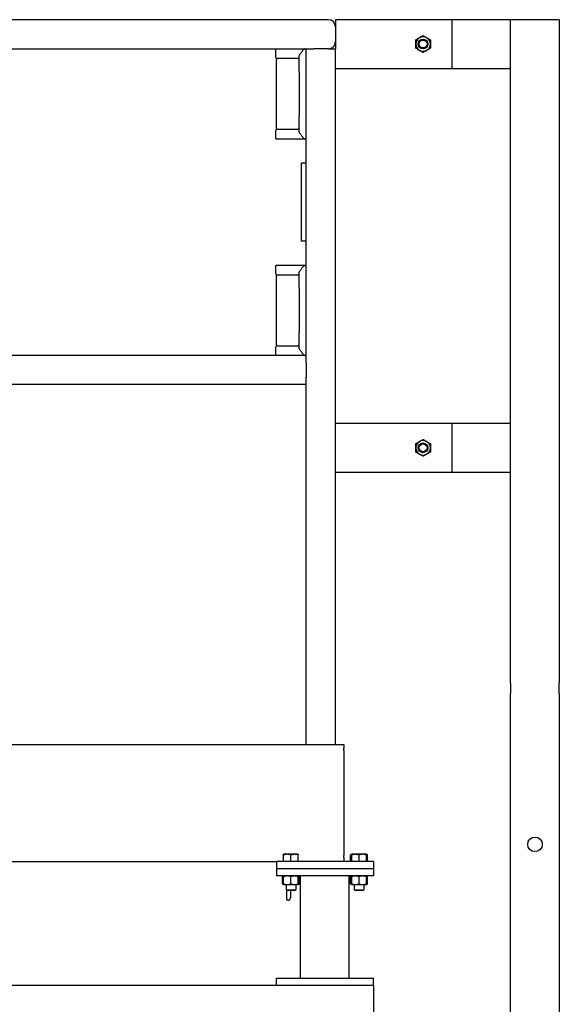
# Model space of a CAD drawing. Header units: inches. Extents: x 24 to 1128, y -74 to 748.
# Tile 404 of 557: x 692 to 720, y 308 to 358. Entities that reach past the tile are written whole.
import ezdxf

# ---------------------------------------------------------------- set-up
doc = ezdxf.new("R2010")
doc.units = ezdxf.units.IN
doc.header["$LTSCALE"] = 32
doc.header["$MEASUREMENT"] = 0
doc.layers.add('Visible (ANSI)', color=7, linetype='Continuous', lineweight=30)

msp = doc.modelspace()

# ---------------------------------------------------------------- linework, layer by layer
at = {"layer": 'Visible (ANSI)'}
for p, q in [((708.20405, 358.43016), (628.95405, 358.43016)), ((708.57905, 358.43016), (708.57905, 358.05516)), ((714.57905, 358.43016), (708.57905, 358.43016)), ((717.57905, 358.43016), (714.57905, 358.43016)), ((714.57905, 355.93016), (714.57905, 358.43016)), ((720.07905, 358.43016), (717.57905, 358.43016)), ((717.57905, 324.33549), (717.57905, 358.43016)), ((717.57905, 355.93016), (717.57905, 358.43016)), ((720.07905, 358.43016), (720.07905, 324.33549)), ((708.57905, 358.05516), (708.57905, 357.30516)), ((708.57905, 358.05516), (708.57905, 357.30516)), ((708.57905, 357.30516), (708.57905, 356.93016)), ((630.07905, 356.93016), (707.07905, 356.93016)), ((705.51237, 356.49266), (705.51237, 356.93016)), ((707.07905, 341.18016), (707.07905, 356.93016)), ((707.07905, 356.93016), (707.45405, 356.93016)), ((708.20405, 356.93016), (707.45405, 356.93016)), ((708.20405, 356.93016), (708.57905, 356.93016)), ((708.57905, 321.18016), (708.57905, 356.93016)), ((705.54362, 352.84683), (705.54362, 356.3885)), ((706.41554, 356.43016), (705.57487, 356.43016)), ((706.66239, 356.43016), (706.41554, 356.43016)), ((706.70405, 355.75261), (706.70405, 356.57669)), ((706.70405, 355.75261), (706.70405, 353.48272)), ((708.57905, 355.93016), (714.57905, 355.93016)), ((714.57905, 355.93016), (717.57905, 355.93016)), ((706.70405, 352.65864), (706.70405, 353.48272)), ((705.51237, 352.30516), (705.51237, 352.74266)), ((705.57487, 352.80516), (706.41554, 352.80516)), ((706.41554, 352.80516), (706.66239, 352.80516)), ((705.51237, 352.30516), (706.96759, 352.30516)), ((706.98399, 352.30516), (706.96759, 352.30516)), ((706.98399, 352.30516), (707.03548, 352.30516)), ((707.07905, 352.30516), (707.03548, 352.30516)), ((707.07905, 351.05516), (706.82905, 351.05516)), ((706.82905, 347.05516), (706.82905, 351.05516)), ((707.07905, 347.05516), (706.82905, 347.05516)), ((705.51237, 345.36766), (705.51237, 345.80516)), ((706.96759, 345.80516), (705.51237, 345.80516)), ((706.96759, 345.80516), (706.98399, 345.80516)), ((707.03548, 345.80516), (706.98399, 345.80516)), ((707.03548, 345.80516), (707.07905, 345.80516)), ((705.54362, 341.72183), (705.54362, 345.2635)), ((706.41554, 345.30516), (705.57487, 345.30516)), ((706.66239, 345.30516), (706.41554, 345.30516)), ((706.70405, 344.62761), (706.70405, 345.45169)), ((706.70405, 344.62761), (706.70405, 342.35772)), ((706.70405, 341.53364), (706.70405, 342.35772)), ((705.51237, 341.18016), (705.51237, 341.61766)), ((705.57487, 341.68016), (706.41554, 341.68016)), ((706.41554, 341.68016), (706.66239, 341.68016)), ((707.07905, 341.18016), (630.07905, 341.18016)), ((707.07905, 340.80516), (707.07905, 341.18016)), ((707.07905, 340.80516), (707.07905, 340.05516)), ((707.07905, 339.68016), (707.07905, 340.05516)), ((707.07905, 339.68016), (630.07905, 339.68016)), ((707.07905, 321.18016), (707.07905, 339.68016)), ((714.57905, 337.68016), (708.57905, 337.68016)), ((717.57905, 337.68016), (714.57905, 337.68016)), ((714.57905, 335.18016), (714.57905, 337.68016)), ((717.57905, 335.18016), (717.57905, 337.68016)), ((708.57905, 335.18016), (714.57905, 335.18016)), ((714.57905, 335.18016), (717.57905, 335.18016)), ((717.57905, 324.33549), (717.57905, 323.80516)), ((720.07905, 323.80516), (720.07905, 324.33549)), ((717.57905, 321.13467), (717.57905, 323.80516)), ((720.07905, 323.80516), (720.07905, 321.13467)), ((628.15905, 321.18016), (708.99905, 321.18016)), ((708.99905, 321.18016), (708.99905, 320.97312)), ((708.99905, 320.87725), (708.99905, 320.97312)), ((708.99905, 320.87725), (708.99905, 320.80694)), ((708.99905, 320.80694), (708.99905, 320.50422)), ((717.57905, 320.8695), (717.57905, 321.13467)), ((717.57905, 284.68016), (717.57905, 320.8695)), ((720.07905, 321.13467), (720.07905, 320.8695)), ((720.07905, 320.8695), (720.07905, 284.68016)), ((708.99905, 320.50422), (708.99905, 315.85611)), ((708.99905, 315.85611), (708.99905, 315.55339)), ((706.10155, 315.54417), (705.91405, 315.54417)), ((705.91405, 315.18017), (705.91405, 315.51067)), ((706.47655, 315.54417), (706.10155, 315.54417)), ((706.28905, 315.18017), (706.28905, 315.51067)), ((706.66405, 315.54417), (706.47655, 315.54417)), ((706.66405, 315.18017), (706.66405, 315.51067)), ((708.99905, 315.55339), (708.99905, 315.48308)), ((708.99905, 315.38721), (708.99905, 315.48308)), ((708.99905, 315.38721), (708.99905, 315.18016)), ((709.41405, 315.54417), (709.35604, 315.51067)), ((709.35604, 315.18017), (709.35604, 315.51067)), ((709.60155, 315.54417), (709.41405, 315.54417)), ((709.41405, 315.18017), (709.41405, 315.51067)), ((709.97655, 315.54417), (709.60155, 315.54417)), ((709.78905, 315.18017), (709.78905, 315.51067)), ((710.16405, 315.54417), (709.97655, 315.54417)), ((710.16405, 315.54417), (710.22207, 315.51067)), ((710.16405, 315.18017), (710.16405, 315.51067)), ((710.22207, 315.18017), (710.22207, 315.51067)), ((631.61905, 315.18016), (705.53905, 315.18016)), ((710.53905, 315.18016), (705.53905, 315.18016)), ((705.53905, 315.18016), (705.53905, 314.80516)), ((705.53905, 314.80516), (705.53905, 314.43016)), ((710.53905, 314.80516), (705.53905, 314.80516)), ((710.53905, 314.80516), (705.53905, 314.80516)), ((706.10155, 315.18017), (705.91405, 315.18017)), ((705.91405, 315.18017), (705.91405, 315.18016)), ((706.28905, 315.18017), (706.10155, 315.18017)), ((706.47655, 315.18017), (706.28905, 315.18017)), ((706.66405, 315.18017), (706.47655, 315.18017)), ((706.66405, 315.18017), (706.66405, 315.18016)), ((709.41405, 315.18017), (709.35604, 315.18017)), ((709.60155, 315.18017), (709.41405, 315.18017)), ((709.41405, 315.18017), (709.41405, 315.18016)), ((709.78905, 315.18017), (709.60155, 315.18017)), ((709.97655, 315.18017), (709.78905, 315.18017)), ((710.16405, 315.18017), (709.97655, 315.18017)), ((710.16405, 315.18017), (710.16405, 315.18016)), ((710.22207, 315.18017), (710.16405, 315.18017)), ((710.53905, 315.18016), (710.53905, 314.80516)), ((710.53905, 314.80516), (710.53905, 314.43016)), ((710.53905, 314.43016), (705.53905, 314.43016)), ((705.91405, 314.43016), (705.85604, 314.39667)), ((705.85604, 314.02566), (705.85604, 314.39667)), ((705.91405, 314.02566), (705.91405, 314.39667)), ((706.28905, 314.02566), (706.28905, 314.39667)), ((706.66405, 314.43016), (706.72207, 314.39667)), ((706.66405, 314.02566), (706.66405, 314.39667)), ((706.72207, 314.02566), (706.72207, 314.39667)), ((706.78905, 309.18016), (706.78905, 314.43016)), ((709.28905, 309.18016), (709.28905, 314.43016)), ((709.41405, 314.43016), (709.35604, 314.39667)), ((709.35604, 314.02566), (709.35604, 314.39667)), ((709.41405, 314.02566), (709.41405, 314.39667)), ((709.78905, 314.02566), (709.78905, 314.39667)), ((710.16405, 314.43016), (710.22207, 314.39667)), ((710.16405, 314.02566), (710.16405, 314.39667)), ((710.22207, 314.02566), (710.22207, 314.39667)), ((705.91405, 313.99216), (705.85604, 314.02566)), ((705.91405, 313.99216), (706.10155, 313.99216)), ((706.03905, 313.99216), (706.03905, 313.72594)), ((706.08624, 313.68016), (706.03905, 313.72594)), ((706.03905, 313.72594), (706.53905, 313.72594)), ((706.07905, 313.18016), (706.07905, 313.68714)), ((706.10155, 313.99216), (706.47655, 313.99216)), ((706.47655, 313.99216), (706.66405, 313.99216)), ((706.49186, 313.68016), (706.53905, 313.72594)), ((706.53905, 313.99216), (706.53905, 313.72594)), ((706.66405, 313.99216), (706.72207, 314.02566)), ((709.41405, 313.99216), (709.35604, 314.02566)), ((709.41405, 313.99216), (709.60155, 313.99216)), ((709.53905, 313.99216), (709.53905, 313.72594)), ((709.58624, 313.68016), (709.53905, 313.72594)), ((709.53905, 313.72594), (710.03905, 313.72594)), ((709.60155, 313.99216), (709.97655, 313.99216)), ((709.97655, 313.99216), (710.16405, 313.99216)), ((709.99186, 313.68016), (710.03905, 313.72594)), ((710.03905, 313.99216), (710.03905, 313.72594)), ((710.16405, 313.99216), (710.22207, 314.02566)), ((706.14705, 313.18016), (706.07905, 313.18016)), ((706.49186, 313.68016), (706.08624, 313.68016)), ((706.26705, 313.68016), (706.26705, 313.30016)), ((709.99186, 313.68016), (709.58624, 313.68016)), ((705.53905, 308.80516), (705.53905, 309.18016)), ((705.53905, 309.18016), (710.53905, 309.18016)), ((710.53905, 308.80516), (710.53905, 309.18016)), ((710.53905, 308.80516), (485.53905, 308.80516)), ((710.53905, 308.80516), (710.53905, 154.93966))]:
    msp.add_line(p, q, dxfattribs=at)
for centre, radius in [((713.07905, 357.18016), 0.25014), ((713.07905, 357.18016), 0.25), ((713.07905, 357.18016), 0.20281), ((713.07905, 336.43016), 0.25014), ((713.07905, 336.43016), 0.25), ((713.07905, 336.43016), 0.20281), ((718.82905, 316.05516), 0.375), ((718.82905, 316.05516), 0.375)]:
    msp.add_circle(centre, radius, dxfattribs=at)
for centre, radius, start, end in [((708.20405, 358.05516), 0.375, 0, 90), ((708.20405, 358.05516), 0.375, 0, 90), ((708.20405, 357.30516), 0.375, 270, 0), ((708.20405, 357.30516), 0.375, 270, 0), ((713.07905, 357.18016), 0.375, 120, 180), ((713.07905, 357.18016), 0.375, 60, 120), ((713.07905, 357.18016), 0.375, 0, 60), ((706.98399, 356.8885), 0.04167, 90, 142.9307), ((713.07905, 357.18016), 0.375, 180, 240), ((713.07905, 357.18016), 0.375, 240, 300), ((713.07905, 357.18016), 0.375, 300, 0), ((705.57487, 356.49266), 0.0625, 180, 270), ((705.58529, 356.3885), 0.04167, 90, 180), ((706.66239, 356.47183), 0.04167, 270, 0), ((706.74572, 356.57669), 0.04167, 142.241974, 180), ((705.57487, 352.74266), 0.0625, 90, 180), ((705.58529, 352.84683), 0.04167, 180, 270), ((706.66239, 352.7635), 0.04167, 0, 90), ((706.74572, 352.65864), 0.04167, 180, 217.758026), ((706.98399, 352.34683), 0.04167, 217.0693, 270), ((706.98399, 345.7635), 0.04167, 90, 142.9307), ((705.57487, 345.36766), 0.0625, 180, 270), ((705.58529, 345.2635), 0.04167, 90, 180), ((706.66239, 345.34683), 0.04167, 270, 0), ((706.74572, 345.45169), 0.04167, 142.241974, 180), ((705.57487, 341.61766), 0.0625, 90, 180), ((705.58529, 341.72183), 0.04167, 180, 270), ((706.66239, 341.6385), 0.04167, 0, 90), ((706.74572, 341.53364), 0.04167, 180, 217.758026), ((706.98399, 341.22183), 0.04167, 217.0693, 270), ((713.07905, 336.43016), 0.375, 120, 180), ((713.07905, 336.43016), 0.375, 60, 120), ((713.07905, 336.43016), 0.375, 0, 60), ((713.07905, 336.43016), 0.375, 180, 240), ((713.07905, 336.43016), 0.375, 240, 300), ((713.07905, 336.43016), 0.375, 300, 0), ((706.14705, 313.30016), 0.12, 270, 0)]:
    msp.add_arc(centre, radius, start, end, dxfattribs=at)
for points, weights in [([(712.70405, 357.39667), (712.80453, 357.45468), (712.89155, 357.50492)], [1, 1.0379548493, 1]), ([(712.70405, 357.18016), (712.70405, 357.28064), (712.70405, 357.39667)], [1, 1.0379548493, 1]), ([(712.89155, 357.50492), (712.97857, 357.55516), (713.07905, 357.61318)], [1, 1.0379548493, 1]), ([(713.07905, 357.61318), (713.17953, 357.55516), (713.26655, 357.50492)], [1, 1.0379548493, 1]), ([(713.26655, 357.50492), (713.35357, 357.45468), (713.45405, 357.39667)], [1, 1.0379548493, 1]), ([(713.45405, 357.39667), (713.45405, 357.28064), (713.45405, 357.18016)], [1, 1.0379548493, 1]), ([(712.70405, 356.96366), (712.70405, 357.07968), (712.70405, 357.18016)], [1, 1.0379548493, 1]), ([(712.89155, 356.8554), (712.80453, 356.90564), (712.70405, 356.96366)], [1, 1.0379548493, 1]), ([(713.07905, 356.74715), (712.97857, 356.80516), (712.89155, 356.8554)], [1, 1.0379548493, 1]), ([(713.26655, 356.8554), (713.17953, 356.80516), (713.07905, 356.74715)], [1, 1.0379548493, 1]), ([(713.45405, 356.96366), (713.35357, 356.90564), (713.26655, 356.8554)], [1, 1.0379548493, 1]), ([(713.45405, 357.18016), (713.45405, 357.07968), (713.45405, 356.96366)], [1, 1.0379548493, 1]), ([(712.70405, 336.64667), (712.80453, 336.70468), (712.89155, 336.75492)], [1, 1.0379548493, 1]), ([(712.70405, 336.43016), (712.70405, 336.53064), (712.70405, 336.64667)], [1, 1.0379548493, 1]), ([(712.89155, 336.75492), (712.97857, 336.80516), (713.07905, 336.86318)], [1, 1.0379548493, 1]), ([(713.07905, 336.86318), (713.17953, 336.80516), (713.26655, 336.75492)], [1, 1.0379548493, 1]), ([(713.26655, 336.75492), (713.35357, 336.70468), (713.45405, 336.64667)], [1, 1.0379548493, 1]), ([(713.45405, 336.64667), (713.45405, 336.53064), (713.45405, 336.43016)], [1, 1.0379548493, 1]), ([(712.70405, 336.21366), (712.70405, 336.32968), (712.70405, 336.43016)], [1, 1.0379548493, 1]), ([(712.89155, 336.1054), (712.80453, 336.15564), (712.70405, 336.21366)], [1, 1.0379548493, 1]), ([(713.07905, 335.99715), (712.97857, 336.05516), (712.89155, 336.1054)], [1, 1.0379548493, 1]), ([(713.26655, 336.1054), (713.17953, 336.05516), (713.07905, 335.99715)], [1, 1.0379548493, 1]), ([(713.45405, 336.21366), (713.35357, 336.15564), (713.26655, 336.1054)], [1, 1.0379548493, 1]), ([(713.45405, 336.43016), (713.45405, 336.32968), (713.45405, 336.21366)], [1, 1.0379548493, 1]), ([(705.91405, 315.51067), (705.91405, 315.54417), (705.91405, 315.54417)], [1, 1.0379548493, 1]), ([(706.10155, 315.54417), (706.01453, 315.54417), (705.91405, 315.51067)], [1, 1.0379548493, 1]), ([(706.28905, 315.51067), (706.18857, 315.54417), (706.10155, 315.54417)], [1, 1.0379548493, 1]), ([(706.47655, 315.54417), (706.38953, 315.54417), (706.28905, 315.51067)], [1, 1.0379548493, 1]), ([(706.66405, 315.51067), (706.56357, 315.54417), (706.47655, 315.54417)], [1, 1.0379548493, 1]), ([(706.66405, 315.54417), (706.66405, 315.54417), (706.66405, 315.51067)], [1, 1.0379548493, 1]), ([(709.41405, 315.53653), (709.38663, 315.52833), (709.35604, 315.51067)], [1.01895290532, 1.01965956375, 1]), ([(709.41405, 315.51067), (709.41405, 315.54417), (709.41405, 315.54417)], [1, 1.0379548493, 1]), ([(709.60155, 315.54417), (709.51453, 315.54417), (709.41405, 315.51067)], [1, 1.0379548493, 1]), ([(709.78905, 315.51067), (709.68857, 315.54417), (709.60155, 315.54417)], [1, 1.0379548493, 1]), ([(709.97655, 315.54417), (709.88953, 315.54417), (709.78905, 315.51067)], [1, 1.0379548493, 1]), ([(710.16405, 315.51067), (710.06357, 315.54417), (709.97655, 315.54417)], [1, 1.0379548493, 1]), ([(710.16405, 315.54417), (710.16405, 315.54417), (710.16405, 315.51067)], [1, 1.0379548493, 1]), ([(710.22207, 315.51067), (710.19148, 315.52833), (710.16405, 315.53653)], [1, 1.01965956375, 1.01895290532]), ([(705.91405, 314.42253), (705.88663, 314.41433), (705.85604, 314.39667)], [1.01895290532, 1.01965956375, 1]), ([(705.91405, 314.39667), (705.91405, 314.43016), (705.91405, 314.43016)], [1, 1.0379548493, 1]), ([(706.10155, 314.43016), (706.01453, 314.43016), (705.91405, 314.39667)], [1, 1.0379548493, 1]), ([(706.28905, 314.39667), (706.18857, 314.43016), (706.10155, 314.43016)], [1, 1.0379548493, 1]), ([(706.47655, 314.43016), (706.38953, 314.43016), (706.28905, 314.39667)], [1, 1.0379548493, 1]), ([(706.66405, 314.39667), (706.56357, 314.43016), (706.47655, 314.43016)], [1, 1.0379548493, 1]), ([(706.66405, 314.43016), (706.66405, 314.43016), (706.66405, 314.39667)], [1, 1.0379548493, 1]), ([(706.72207, 314.39667), (706.69148, 314.41433), (706.66405, 314.42253)], [1, 1.01965956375, 1.01895290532]), ([(709.41405, 314.42253), (709.38663, 314.41433), (709.35604, 314.39667)], [1.01895290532, 1.01965956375, 1]), ([(709.41405, 314.39667), (709.41405, 314.43016), (709.41405, 314.43016)], [1, 1.0379548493, 1]), ([(709.60155, 314.43016), (709.51453, 314.43016), (709.41405, 314.39667)], [1, 1.0379548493, 1]), ([(709.78905, 314.39667), (709.68857, 314.43016), (709.60155, 314.43016)], [1, 1.0379548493, 1]), ([(709.97655, 314.43016), (709.88953, 314.43016), (709.78905, 314.39667)], [1, 1.0379548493, 1]), ([(710.16405, 314.39667), (710.06357, 314.43016), (709.97655, 314.43016)], [1, 1.0379548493, 1]), ([(710.16405, 314.43016), (710.16405, 314.43016), (710.16405, 314.39667)], [1, 1.0379548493, 1]), ([(710.22207, 314.39667), (710.19148, 314.41433), (710.16405, 314.42253)], [1, 1.01965956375, 1.01895290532]), ([(705.85604, 314.02566), (705.88663, 314.008), (705.91405, 313.9998)], [1, 1.01965956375, 1.01895290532]), ([(705.91405, 314.02566), (706.01453, 313.99216), (706.10155, 313.99216)], [1, 1.0379548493, 1]), ([(705.91405, 313.99216), (705.91405, 313.99216), (705.91405, 314.02566)], [1, 1.0379548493, 1]), ([(706.10155, 313.99216), (706.18857, 313.99216), (706.28905, 314.02566)], [1, 1.0379548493, 1]), ([(706.28905, 314.02566), (706.38953, 313.99216), (706.47655, 313.99216)], [1, 1.0379548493, 1]), ([(706.47655, 313.99216), (706.56357, 313.99216), (706.66405, 314.02566)], [1, 1.0379548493, 1]), ([(706.66405, 314.02566), (706.66405, 313.99216), (706.66405, 313.99216)], [1, 1.0379548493, 1]), ([(706.66405, 313.9998), (706.69148, 314.008), (706.72207, 314.02566)], [1.01895290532, 1.01965956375, 1]), ([(709.35604, 314.02566), (709.38663, 314.008), (709.41405, 313.9998)], [1, 1.01965956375, 1.01895290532]), ([(709.41405, 314.02566), (709.51453, 313.99216), (709.60155, 313.99216)], [1, 1.0379548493, 1]), ([(709.41405, 313.99216), (709.41405, 313.99216), (709.41405, 314.02566)], [1, 1.0379548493, 1]), ([(709.60155, 313.99216), (709.68857, 313.99216), (709.78905, 314.02566)], [1, 1.0379548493, 1]), ([(709.78905, 314.02566), (709.88953, 313.99216), (709.97655, 313.99216)], [1, 1.0379548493, 1]), ([(709.97655, 313.99216), (710.06357, 313.99216), (710.16405, 314.02566)], [1, 1.0379548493, 1]), ([(710.16405, 314.02566), (710.16405, 313.99216), (710.16405, 313.99216)], [1, 1.0379548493, 1]), ([(710.16405, 313.9998), (710.19148, 314.008), (710.22207, 314.02566)], [1.01895290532, 1.01965956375, 1])]:
    msp.add_rational_spline(points, weights, degree=2, dxfattribs=at)
for points, knots in [([(706.95074, 356.91361), (706.9371, 356.89556), (706.92285, 356.87672), (706.89335, 356.83781), (706.87811, 356.81775), (706.84682, 356.77666), (706.83079, 356.75565), (706.79806, 356.71288), (706.78137, 356.69113), (706.74746, 356.64706), (706.73023, 356.62474), (706.71278, 356.6022)], [0.39491662, 0.39491662, 0.39491662, 0.39491662, 0.6293434, 0.6293434, 0.86377019, 0.86377019, 1.09819697, 1.09819697, 1.33262375, 1.33262375, 1.56705053, 1.56705053, 1.56705053, 1.56705053]), ([(707.00435, 356.91678), (707.00439, 356.91682), (707.00442, 356.91686), (707.00834, 356.92089), (707.01293, 356.92412), (707.023, 356.92864), (707.02837, 356.92992), (707.03381, 356.93013)], [-0.0004125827, -0.0004125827, -0.0004125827, -0.0004125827, 0, 0, 0.0423918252, 0.0423918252, 0.0842937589, 0.0842937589, 0.0842937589, 0.0842937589]), ([(706.71278, 352.63313), (706.73023, 352.61059), (706.74746, 352.58827), (706.78137, 352.5442), (706.79806, 352.52245), (706.83079, 352.47968), (706.84682, 352.45866), (706.87811, 352.41758), (706.89335, 352.39752), (706.92285, 352.35861), (706.9371, 352.33977), (706.95074, 352.32171)], [0.61128923, 0.61128923, 0.61128923, 0.61128923, 0.84571601, 0.84571601, 1.0801428, 1.0801428, 1.31456958, 1.31456958, 1.54899636, 1.54899636, 1.78342314, 1.78342314, 1.78342314, 1.78342314]), ([(707.00435, 352.31855), (707.00439, 352.31851), (707.00442, 352.31847), (707.00834, 352.31444), (707.01293, 352.31121), (707.023, 352.30668), (707.02837, 352.30541), (707.03381, 352.3052)], [-0.0846728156, -0.0846728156, -0.0846728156, -0.0846728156, -0.0842603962, -0.0842603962, -0.0418853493, -0.0418853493, 0, 0, 0, 0]), ([(706.95074, 345.78861), (706.9371, 345.77056), (706.92285, 345.75172), (706.89335, 345.71281), (706.87811, 345.69275), (706.84682, 345.65166), (706.83079, 345.63065), (706.79806, 345.58788), (706.78137, 345.56613), (706.74746, 345.52206), (706.73023, 345.49974), (706.71278, 345.4772)], [0.39491662, 0.39491662, 0.39491662, 0.39491662, 0.6293434, 0.6293434, 0.86377019, 0.86377019, 1.09819697, 1.09819697, 1.33262375, 1.33262375, 1.56705053, 1.56705053, 1.56705053, 1.56705053]), ([(707.00435, 345.79178), (707.00439, 345.79182), (707.00442, 345.79186), (707.00834, 345.79589), (707.01293, 345.79912), (707.023, 345.80364), (707.02837, 345.80492), (707.03381, 345.80513)], [-0.0004125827, -0.0004125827, -0.0004125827, -0.0004125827, 0, 0, 0.0423918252, 0.0423918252, 0.0842937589, 0.0842937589, 0.0842937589, 0.0842937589]), ([(706.71278, 341.50813), (706.73023, 341.48559), (706.74746, 341.46327), (706.78137, 341.4192), (706.79806, 341.39745), (706.83079, 341.35468), (706.84682, 341.33366), (706.87811, 341.29258), (706.89335, 341.27252), (706.92285, 341.23361), (706.9371, 341.21477), (706.95074, 341.19671)], [0.61128923, 0.61128923, 0.61128923, 0.61128923, 0.84571601, 0.84571601, 1.0801428, 1.0801428, 1.31456958, 1.31456958, 1.54899636, 1.54899636, 1.78342314, 1.78342314, 1.78342314, 1.78342314]), ([(707.00435, 341.19355), (707.00439, 341.19351), (707.00442, 341.19347), (707.00834, 341.18944), (707.01293, 341.18621), (707.023, 341.18168), (707.02837, 341.18041), (707.03381, 341.1802)], [-0.0846728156, -0.0846728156, -0.0846728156, -0.0846728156, -0.0842603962, -0.0842603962, -0.0418853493, -0.0418853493, 0, 0, 0, 0])]:
    msp.add_open_spline(points, degree=3, knots=knots, dxfattribs=at)
for points in [[(707.03381, 356.93013), (707.03436, 356.93015), (707.03492, 356.93016), (707.03548, 356.93016)], [(707.03548, 352.30516), (707.03491, 352.30516), (707.03436, 352.30517), (707.03381, 352.3052)], [(707.03381, 345.80513), (707.03436, 345.80515), (707.03492, 345.80516), (707.03548, 345.80516)], [(707.03548, 341.18016), (707.03491, 341.18016), (707.03436, 341.18017), (707.03381, 341.1802)]]:
    msp.add_open_spline(points, degree=3, dxfattribs=at)

doc.saveas('drawing.dxf')
